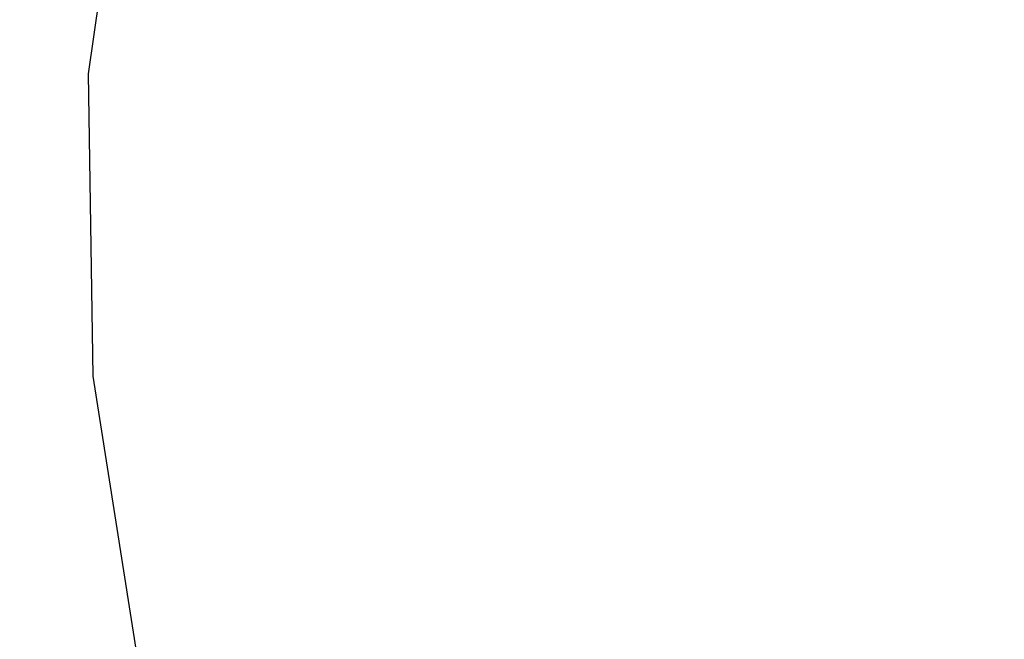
# Model space of a CAD drawing. Extents: x 10527 to 38813, y 13847 to 37526.
# Tile 994 of 1056: x 36168.04 to 36170.26, y 36391.62 to 36393.01. Entities that reach past the tile are written whole.
import ezdxf

# ---------------------------------------------------------------- set-up
doc = ezdxf.new("R2010")
doc.units = 0
doc.header["$LTSCALE"] = 0.5
doc.header["$MEASUREMENT"] = 0
doc.linetypes.add('CONTI', pattern=[0])
doc.layers.add('.', color=7, linetype='Continuous', lineweight=15)
doc.layers.add('GORIZDEFAULT', color=32, linetype='CONTI')

# ---------------------------------------------------------------- blocks, each defined once
blk = doc.blocks.new('gergrgrre')
at = {"layer": 'GORIZDEFAULT', "color": 32}
blk.add_polyline3d([(361015.27, 4200503.33, 536.5), (361015.15, 4200504.09, 536.5), (361015.14, 4200504.77, 536.5), (361015.23, 4200505.4, 536.5), (361015.42, 4200506.03, 536.5), (361015.73, 4200506.71, 536.5), (361016.14, 4200507.48, 536.5), (361016.65, 4200508.38, 536.5), (361017.27, 4200509.46, 536.5), (361017.98, 4200510.74, 536.5), (361018.76, 4200512.2, 536.5), (361019.57, 4200513.78, 536.5), (361020.38, 4200515.44, 536.5), (361021.15, 4200517.11, 536.5), (361021.84, 4200518.76, 536.5), (361022.43, 4200520.33, 536.5), (361022.88, 4200521.78, 536.5), (361023.2, 4200523.11, 536.5), (361023.43, 4200524.34, 536.5), (361023.57, 4200525.47, 536.5), (361023.66, 4200526.52, 536.5), (361023.71, 4200527.5, 536.5), (361023.75, 4200528.42, 536.5), (361023.8, 4200529.3, 536.5)], dxfattribs=at)

msp = doc.modelspace()

# ---------------------------------------------------------------- hatches: boundary and pattern name
at = {"layer": '.', "ltscale": 0.149071}
h = msp.add_hatch(color=256, dxfattribs=at)
h.dxf.hatch_style = 1
h.set_gradient(color1=(255, 255, 255), tint=1)
h.paths.add_polyline_path([(35043.2971, 36082.0132), (36343.2971, 36082.0132), (36343.2971, 37217.0132), (35043.2971, 37217.0132)])
h.paths.add_polyline_path([(35058.2971, 37202.0132), (36328.2971, 37202.0132), (36328.2971, 36097.0132), (35058.2971, 36097.0132)], flags=16)

# ---------------------------------------------------------------- block references
at = {"linetype": 'Continuous'}
msp.add_blockref('gergrgrre', (-324846.9437, -4164111.8779), dxfattribs=at)

doc.saveas('drawing.dxf')
